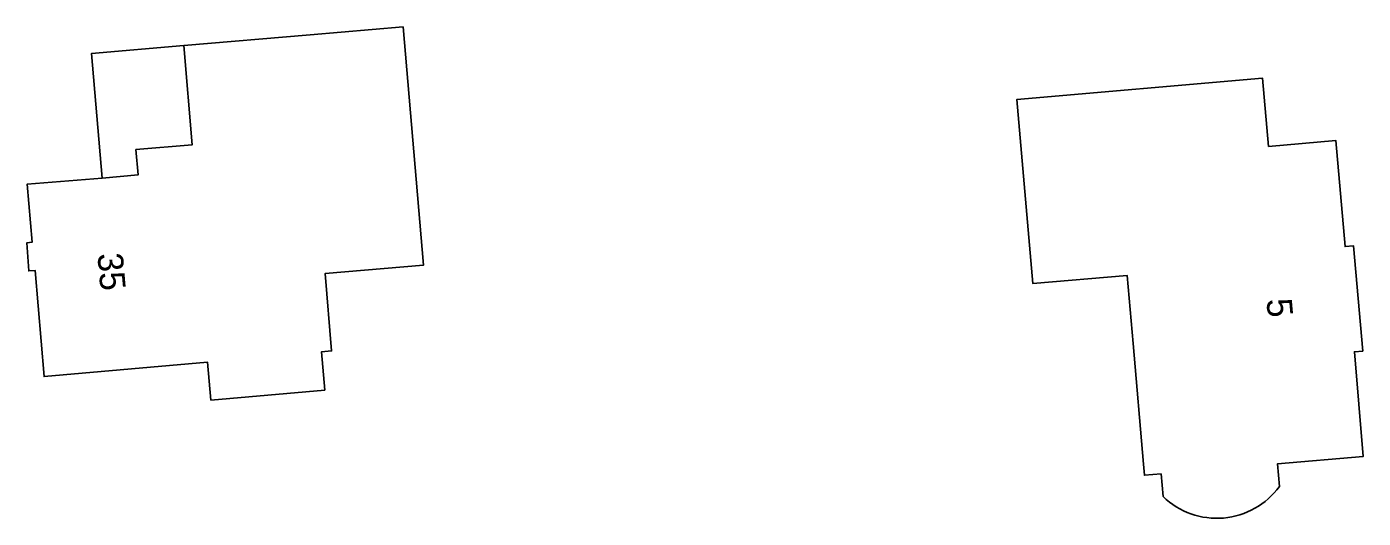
# Model space of a CAD drawing. Extents: x 163426 to 164192, y 380329 to 381641.
# Drawn here: x 163974.1 to 164026.9, y 381105.9 to 381125.3 of the extents above; entities that cross this region are included whole.
import ezdxf

# ---------------------------------------------------------------- set-up
doc = ezdxf.new("R2010")
doc.units = 0
for name, color, linetype in [('IMGEO_Erf', 7, 'Continuous'), ('IMGEO_Pand', 7, 'Continuous'), ('IMGEO_Pand_nummerreeks', 7, 'Continuous'), ('IMGEO_Pand_overbouw', 7, 'Continuous')]:
    doc.layers.add(name, color=color, linetype=linetype)

msp = doc.modelspace()

# ---------------------------------------------------------------- linework, layer by layer
at = {"layer": 'IMGEO_Erf'}
msp.add_lwpolyline([(163988.957, 381125.345), (163989.761, 381115.923), (163985.877, 381115.592), (163986.138, 381112.534), (163985.74, 381112.5), (163985.869, 381110.986), (163981.369, 381110.59), (163981.236, 381112.093), (163974.784, 381111.522), (163974.428, 381115.713), (163974.178, 381115.699), (163974.1, 381116.799), (163974.311, 381116.827), (163974.116, 381119.12), (163977.073, 381119.367), (163978.498, 381119.486), (163978.414, 381120.489), (163980.627, 381120.675), (163980.304, 381124.597), (163985.286, 381125.028)], close=True, dxfattribs=at)
for points in [[(164018.966, 381106.782), (164018.888, 381107.678), (164018.23, 381107.621), (164018.192, 381108.065), (164017.781, 381112.824), (164017.545, 381115.517), (164013.824, 381115.198), (164013.193, 381122.474), (164022.897, 381123.306)], [(164022.897, 381123.306), (164023.13, 381120.616), (164025.79, 381120.844), (164026.154, 381116.66), (164026.483, 381116.689), (164026.847, 381112.53), (164026.52, 381112.502), (164026.87, 381108.365), (164023.483, 381108.073), (164023.561, 381107.178)]]:
    msp.add_lwpolyline(points, dxfattribs=at)
msp.add_arc((164021.091, 381108.977), 3.056, 225.9259, 323.9253, dxfattribs=at)
at = {"layer": 'IMGEO_Pand'}
msp.add_lwpolyline([(163988.957, 381125.345), (163985.286, 381125.028), (163980.304, 381124.597), (163980.627, 381120.675), (163978.414, 381120.489), (163978.498, 381119.486), (163977.073, 381119.367), (163974.116, 381119.12), (163974.311, 381116.827), (163974.1, 381116.799), (163974.178, 381115.699), (163974.428, 381115.713), (163974.784, 381111.522), (163981.236, 381112.093), (163981.369, 381110.59), (163985.869, 381110.986), (163985.74, 381112.5), (163986.138, 381112.534), (163985.877, 381115.592), (163989.761, 381115.923)], close=True, dxfattribs=at)
msp.add_lwpolyline([(164023.561, 381107.178), (164023.483, 381108.073), (164026.87, 381108.365), (164026.52, 381112.502), (164026.847, 381112.53), (164026.483, 381116.689), (164026.154, 381116.66), (164025.79, 381120.844), (164023.13, 381120.616), (164022.897, 381123.306), (164013.193, 381122.474), (164013.824, 381115.198), (164017.545, 381115.517), (164017.781, 381112.824), (164018.192, 381108.065), (164018.23, 381107.621), (164018.888, 381107.678), (164018.966, 381106.782)], dxfattribs=at)
msp.add_arc((164021.091, 381108.977), 3.056, 225.9259, 323.9253, dxfattribs=at)
at = {"layer": 'IMGEO_Pand_overbouw'}
msp.add_lwpolyline([(163977.073, 381119.367), (163978.498, 381119.486), (163978.414, 381120.489), (163980.627, 381120.675), (163980.304, 381124.597), (163976.655, 381124.281)], close=True, dxfattribs=at)

# ---------------------------------------------------------------- texts
at = {"layer": 'IMGEO_Pand_nummerreeks'}
for s, rotation, p in [('35', 275.0246, (163976.889, 381116.365)), ('5', 275.0304, (164023.045, 381114.568))]:
    msp.add_text(s, height=1, rotation=rotation, dxfattribs=at).set_placement(p)

doc.saveas('drawing.dxf')
